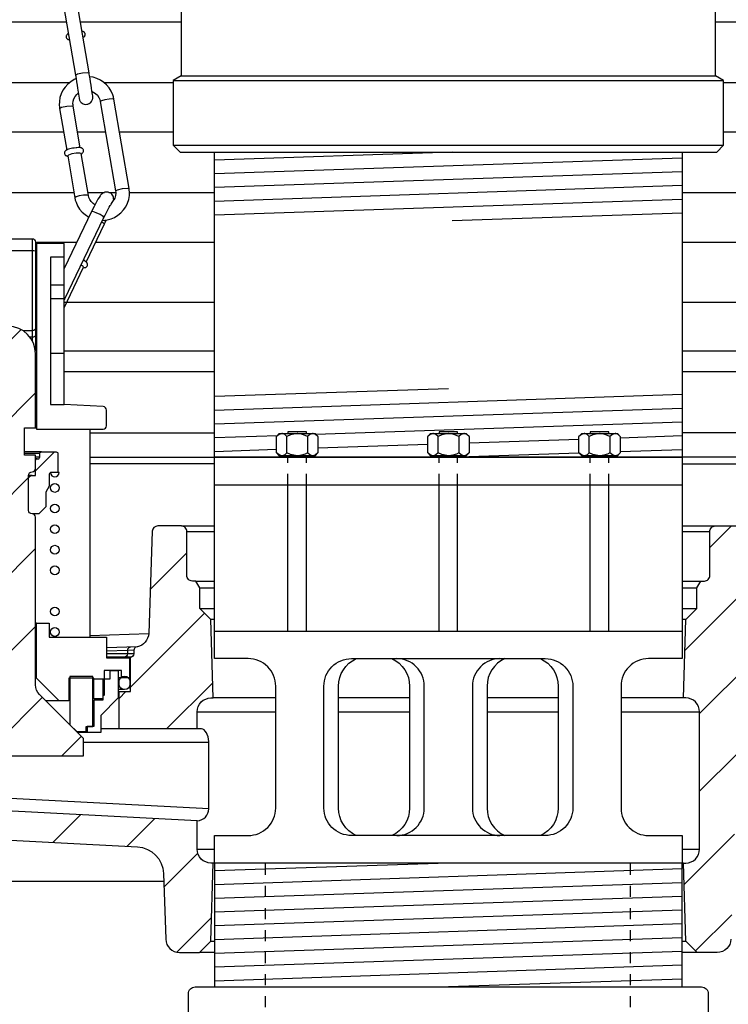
# Model space of a CAD drawing. Extents: x -169 to 6736, y -208 to 3022.
# Tile 574 of 656: x 6177.27 to 6183.7, y 965.59 to 974.54. Entities that reach past the tile are written whole.
import ezdxf

# ---------------------------------------------------------------- set-up
doc = ezdxf.new("R2010")
doc.units = 0
doc.header["$MEASUREMENT"] = 0
doc.header["$PDSIZE"] = 1
doc.linetypes.add('HIDDEN5', pattern=[0.05, 0.025, -0.025])
doc.layers.get('DEFPOINTS').update_dxf_attribs({"linetype": 'CONTINUOUS'})
for name, color, linetype in [('ADAPTOR', 3, 'CONTINUOUS'), ('DIM', 3, 'CONTINUOUS'), ('FILL-TUBE', 1, 'CONTINUOUS'), ('FRP-SUMP', 2, 'CONTINUOUS'), ('GALV-4-PIPE', 4, 'CONTINUOUS'), ('JACK SCREW', 3, 'CONTINUOUS'), ('MULTI-PORT-SPILL-BUCKET', 1, 'CONTINUOUS'), ('MULTI-PORT-SPILL-BUCKET-HATCH', 7, 'CONTINUOUS'), ('MULTI-PORT-SPILL-BUCKET-SHROUD', 1, 'CONTINUOUS'), ('THREADED-ADAPTOR', 4, 'CONTINUOUS')]:
    doc.layers.add(name, color=color, linetype=linetype)
doc.styles.add('SIMPLEX', font='simplex')
doc.dimstyles.new('DIM64', dxfattribs={"dimscale": 64, "dimtxt": 0.09375, "dimasz": 0.09375, "dimexe": 0.0625, "dimexo": 0.0625, "dimgap": 0.046875, "dimtad": 1, "dimdec": 4, "dimzin": 3, "dimdsep": 46, "dimlunit": 4, "dimtxsty": 'SIMPLEX', "dimcen": 0, "dimclrd": 256, "dimclre": 256, "dimclrt": 256, "dimadec": 0, "dimazin": 0, "dimtfac": 1, "dimtdec": 4, "dimtmove": 0, "dimatfit": 3, "dimfxl": 1, "dimfrac": 2, "dimtolj": 1, "dimtzin": 0, "dimarcsym": 0})
pattern_1 = [(45, (-1656.802, -220.5046), (-0.35355339, 0.35355339), [])]

# ---------------------------------------------------------------- blocks, each defined once
blk = doc.blocks.new('*D61')
at = {"layer": 'DEFPOINTS', "color": 0, "transparency": 16777216}
for p in [(6443.9106, 978.296), (5827.1542, 978.0147), (5827.1542, 700.5233)]:
    blk.add_point(p, dxfattribs=at)
at = {"layer": 'DIM', "lineweight": -2, "transparency": 16777216}
for p, q in [((6443.9106, 974.296), (6443.9106, 696.5233)), ((5827.1542, 974.0147), (5827.1542, 696.5233)), ((6437.9106, 700.5233), (5833.1542, 700.5233))]:
    blk.add_line(p, q, dxfattribs=at)
at = {"layer": 'DIM', "transparency": 16777216}
for points in [[(5833.1542, 701.5233), (5833.1542, 699.5233), (5827.1542, 700.5233)], [(6437.9106, 701.5233), (6437.9106, 699.5233), (6443.9106, 700.5233)]]:
    blk.add_solid(points, dxfattribs=at)
at = {"layer": 'DIM', "transparency": 16777216, "insert": (6135.5324, 708.0947), "char_height": 6, "attachment_point": 5, "style": 'SIMPLEX'}
blk.add_mtext('\\A1;51\'-4 3/4" (F.V. TANK SLAB)', dxfattribs=at)

msp = doc.modelspace()

# ---------------------------------------------------------------- hatches: boundary and pattern name
at = {"layer": 'MULTI-PORT-SPILL-BUCKET-HATCH', "linetype": 'Continuous'}
h = msp.add_hatch(dxfattribs=at)
h.set_pattern_fill('LINE', color=256, scale=4, angle=45, style=0)
h.set_pattern_definition(pattern_1)
edge = h.paths.add_edge_path()
edge.add_line((6176.91037, 971.50283), (6176.91037, 970.46059))
edge.add_arc((6176.94162, 970.46059), 0.03125, 180, 270.325228)
edge.add_arc((6176.94197, 970.39809), 0.03125, 0, 90.325228, ccw=False)
edge.add_line((6176.97322, 970.39809), (6176.97322, 970.07991))
edge.add_arc((6176.94197, 970.07991), 0.03125, 269.674772, 360, ccw=False)
edge.add_arc((6176.94162, 970.01741), 0.03125, 89.674772, 180)
edge.add_line((6176.91037, 970.01741), (6176.91037, 968.49499))
edge.add_arc((6176.78537, 968.49499), 0.125, -45.000035, 0, ccw=False)
edge.add_line((6176.87375, 968.40661), (6176.48274, 968.01559))
edge.add_arc((6176.50483, 967.99349), 0.03125, 134.999965, 180)
edge.add_line((6176.47358, 967.99349), (6176.47358, 967.84983))
edge.add_line((6176.47358, 967.84983), (6177.84785, 967.84983))
edge.add_line((6177.84785, 967.84983), (6177.84785, 967.99349))
edge.add_arc((6177.8166, 967.99349), 0.03125, 360, 405.000035)
edge.add_line((6177.8387, 968.01559), (6177.44768, 968.40661))
edge.add_arc((6177.53607, 968.49499), 0.125, 180, 225.000035, ccw=False)
edge.add_line((6177.41107, 968.49499), (6177.41107, 970.01741))
edge.add_arc((6177.37982, 970.01741), 0.03125, 0, 90.325228)
edge.add_arc((6177.37946, 970.07991), 0.03125, 180, 270.325228, ccw=False)
edge.add_line((6177.34821, 970.07991), (6177.34821, 970.39809))
edge.add_arc((6177.37946, 970.39809), 0.03125, 89.674772, 180, ccw=False)
edge.add_arc((6177.37982, 970.46059), 0.03125, 269.674772, 360)
edge.add_line((6177.41107, 970.46059), (6177.41107, 970.58026))
edge.add_line((6177.41107, 970.58026), (6177.31093, 970.58026))
edge.add_line((6177.31093, 970.58026), (6177.31093, 970.82954))
edge.add_line((6177.31093, 970.82954), (6177.41107, 970.82954))
edge.add_line((6177.41107, 970.82954), (6177.41107, 971.50283))
edge.add_arc((6177.16072, 971.50176), 0.25035, 0.244157, 179.755843)
h = msp.add_hatch(dxfattribs=at)
h.set_pattern_fill('LINE', color=256, scale=4, angle=45, style=0)
h.set_pattern_definition(pattern_1)
edge = h.paths.add_edge_path()
edge.add_line((6177.37946, 970.39809), (6177.41107, 970.39809))
edge.add_line((6177.41107, 970.39809), (6177.41107, 970.53267))
edge.add_arc((6177.42669, 970.53267), 0.01562, 90, 180, ccw=False)
edge.add_line((6177.42669, 970.5483), (6177.43379, 970.5483))
edge.add_arc((6177.43379, 970.56392), 0.01562, 270, 360)
edge.add_line((6177.44942, 970.56392), (6177.44942, 970.59553))
edge.add_arc((6177.46504, 970.59553), 0.01562, 90, 180, ccw=False)
edge.add_line((6177.46504, 970.61115), (6177.59785, 970.61115))
edge.add_arc((6177.59785, 970.59553), 0.01562, 0, 90, ccw=False)
edge.add_line((6177.61348, 970.59553), (6177.61348, 970.43928))
edge.add_arc((6177.59785, 970.43928), 0.01562, -90, 0, ccw=False)
edge.add_line((6177.59785, 970.42365), (6177.55134, 970.42365))
edge.add_arc((6177.55134, 970.40803), 0.01562, 90, 180)
edge.add_line((6177.53571, 970.40803), (6177.53571, 970.29901))
edge.add_line((6177.53571, 970.29901), (6177.50482, 970.24468))
edge.add_line((6177.50482, 970.24468), (6177.50482, 970.11151))
edge.add_line((6177.50482, 970.11151), (6177.44196, 970.04866))
edge.add_line((6177.44196, 970.04866), (6177.37946, 970.04866))
edge.add_arc((6177.37946, 970.07991), 0.03125, 180, 270, ccw=False)
edge.add_line((6177.34821, 970.07991), (6177.34821, 970.36684))
edge.add_arc((6177.37946, 970.36684), 0.03125, 90, 180, ccw=False)
h = msp.add_hatch(dxfattribs=at)
h.set_pattern_fill('LINE', color=256, scale=4, angle=45, style=0)
h.set_pattern_definition(pattern_1)
edge = h.paths.add_edge_path()
edge.add_arc((6179.00414, 967.00036), 0.125, 180, 270, ccw=False)
edge.add_line((6178.87914, 967.00036), (6178.87914, 967.25959))
edge.add_line((6178.87914, 967.25959), (6176.15429, 967.40025))
edge.add_arc((6176.16074, 967.52508), 0.125, 180, 267.044976, ccw=False)
edge.add_line((6176.03574, 967.52508), (6176.03574, 967.96879))
edge.add_arc((6176.16074, 967.96879), 0.125, 94.525391, 180, ccw=False)
edge.add_line((6176.15087, 968.0934), (6176.15079, 968.43256))
edge.add_line((6176.15079, 968.43256), (6176.04958, 968.43256))
edge.add_line((6176.04958, 968.43256), (6176.04958, 968.74577))
edge.add_line((6176.04958, 968.74577), (6175.91109, 968.74577))
edge.add_line((6175.91109, 968.74577), (6175.91109, 968.7511))
edge.add_line((6175.91109, 968.7511), (6175.91109, 968.75216))
edge.add_line((6175.91109, 968.75216), (6175.87807, 968.75536))
edge.add_line((6175.87807, 968.75536), (6175.84824, 968.76708))
edge.add_line((6175.84824, 968.76708), (6175.8216, 968.78519))
edge.add_line((6175.8216, 968.78519), (6175.80136, 968.81075))
edge.add_line((6175.80136, 968.81075), (6175.78751, 968.84058))
edge.add_line((6175.78751, 968.84058), (6175.78219, 968.87254))
edge.add_line((6175.78219, 968.87254), (6175.72575, 970.50181))
edge.add_arc((6175.66308, 970.49943), 0.06272, 2.173434, 90.189466)
edge.add_line((6175.66287, 970.56215), (6175.29533, 970.56215))
edge.add_line((6175.29533, 970.56215), (6175.22289, 970.4375))
edge.add_line((6175.22289, 970.4375), (6175.22289, 970.31286))
edge.add_line((6175.22289, 970.31286), (6175.40258, 970.31286))
edge.add_arc((6175.40222, 970.28126), 0.03161, -0.643124, 89.356876, ccw=False)
edge.add_line((6175.43383, 970.2809), (6175.43383, 968.94498))
edge.add_line((6175.43383, 968.94498), (6175.50414, 968.87467))
edge.add_line((6175.50414, 968.87467), (6175.50414, 968.73618))
edge.add_arc((6175.75342, 968.73618), 0.24929, 180, 255.438151)
edge.add_arc((6175.66072, 968.3739), 0.12467, -0.457939, 76.061689, ccw=False)
edge.add_line((6175.78538, 968.37291), (6175.78538, 967.39321))
edge.add_arc((6176.03538, 967.39321), 0.25, 180, 266.995515)
edge.add_line((6176.02228, 967.14356), (6178.33606, 967.02212))
edge.add_arc((6178.32296, 966.77246), 0.25, 1.999992, 86.995515, ccw=False)
edge.add_line((6178.57281, 966.78118), (6178.59368, 966.18349))
edge.add_arc((6178.7186, 966.18785), 0.125, 182, 270)
edge.add_line((6178.7186, 966.06285), (6178.89944, 966.06285))
edge.add_line((6178.89944, 966.06285), (6179.0023, 966.16572))
edge.add_line((6179.0023, 966.16572), (6179.02439, 966.87536))
h = msp.add_hatch(dxfattribs=at)
h.set_pattern_fill('LINE', color=256, scale=4, angle=45, style=0)
h.set_pattern_definition([(45, (-1792.6045, -192.00985), (-0.35355339, 0.35355339), [])])
edge = h.paths.add_edge_path()
edge.add_line((6186.88689, 968.94556), (6186.81664, 968.87536))
edge.add_line((6186.81664, 968.87536), (6186.78555, 968.796))
edge.add_line((6186.78555, 968.796), (6186.72971, 968.7317))
edge.add_line((6186.72971, 968.7317), (6186.65558, 968.6899))
edge.add_line((6186.65558, 968.6899), (6186.57166, 968.67538))
edge.add_line((6186.57166, 968.67538), (6184.05554, 968.67538))
edge.add_line((6184.05554, 968.67538), (6183.99199, 968.66703))
edge.add_line((6183.99199, 968.66703), (6183.93288, 968.64304))
edge.add_line((6183.93288, 968.64304), (6183.88179, 968.60509))
edge.add_line((6183.88179, 968.60509), (6183.84217, 968.55534))
edge.add_line((6183.84217, 968.55534), (6183.81623, 968.49715))
edge.add_line((6183.81623, 968.49715), (6183.80569, 968.43396))
edge.add_line((6183.80569, 968.43396), (6183.72711, 966.18349))
edge.add_arc((6183.60218, 966.18785), 0.125, 270, 358, ccw=False)
edge.add_line((6183.60218, 966.06285), (6183.42134, 966.06285))
edge.add_line((6183.42134, 966.06285), (6183.31849, 966.16572))
edge.add_line((6183.31849, 966.16572), (6183.29639, 966.87536))
edge.add_line((6183.29639, 966.87536), (6183.31664, 966.87536))
edge.add_arc((6183.31664, 967.00036), 0.125, 270, 360)
edge.add_line((6183.44164, 967.00036), (6183.44164, 968.25036))
edge.add_arc((6183.31664, 968.25036), 0.125, 0, 90)
edge.add_line((6183.31664, 968.37536), (6183.29639, 968.37536))
edge.add_line((6183.29639, 968.37536), (6183.31859, 969.08826))
edge.add_line((6183.31859, 969.08826), (6183.41819, 969.18786))
edge.add_line((6183.41819, 969.18786), (6183.41819, 969.37536))
edge.add_line((6183.41819, 969.37536), (6183.45428, 969.43786))
edge.add_line((6183.45428, 969.43786), (6183.48539, 969.43786))
edge.add_arc((6183.4854, 969.48786), 0.05, 269.996427, 360.000659)
edge.add_line((6183.53539, 969.48786), (6183.53539, 969.88786))
edge.add_arc((6183.58539, 969.88786), 0.05, 89.996427, 180.000659, ccw=False)
edge.add_line((6183.58539, 969.93786), (6183.79961, 969.93786))
edge.add_arc((6183.79961, 969.88786), 0.05, 1.99832, 90.004096, ccw=False)
edge.add_line((6183.84958, 969.88961), (6183.88087, 968.99342))
edge.add_line((6183.88087, 968.99342), (6183.88133, 968.98783))
edge.add_line((6183.88133, 968.98783), (6183.88231, 968.9823))
edge.add_line((6183.88231, 968.9823), (6183.88536, 968.97266))
edge.add_line((6183.88536, 968.97266), (6183.88998, 968.96366))
edge.add_line((6183.88998, 968.96366), (6183.89604, 968.95558))
edge.add_line((6183.89604, 968.95558), (6183.90337, 968.94862))
edge.add_line((6183.90337, 968.94862), (6183.91177, 968.943))
edge.add_line((6183.91177, 968.943), (6183.92099, 968.93886))
edge.add_line((6183.92099, 968.93886), (6183.93077, 968.93633))
edge.add_line((6183.93077, 968.93633), (6183.94084, 968.93548))
edge.add_line((6183.94084, 968.93548), (6186.42035, 968.93548))
edge.add_line((6186.42035, 968.93548), (6186.43195, 968.93602))
edge.add_line((6186.43195, 968.93602), (6186.44345, 968.93763))
edge.add_line((6186.44345, 968.93763), (6186.46374, 968.94327))
edge.add_line((6186.46374, 968.94327), (6186.48281, 968.95221))
edge.add_line((6186.48281, 968.95221), (6186.50011, 968.96426))
edge.add_line((6186.50011, 968.96426), (6186.51515, 968.97903))
edge.add_line((6186.51515, 968.97903), (6186.52748, 968.99613))
edge.add_line((6186.52748, 968.99613), (6186.53679, 969.01504))
edge.add_line((6186.53679, 969.01504), (6186.54276, 969.03526))
edge.add_line((6186.54276, 969.03526), (6186.54528, 969.05619))
edge.add_line((6186.54528, 969.05619), (6186.59579, 970.50254))
edge.add_arc((6186.65825, 970.50036), 0.0625, 90, 178, ccw=False)
edge.add_line((6186.65825, 970.56286), (6187.02572, 970.56286))
edge.add_line((6187.02572, 970.56286), (6187.09789, 970.43786))
edge.add_line((6187.09789, 970.43786), (6187.09789, 970.31286))
edge.add_line((6187.09789, 970.31286), (6186.91814, 970.31286))
edge.add_arc((6186.91814, 970.28161), 0.03125, 90, 180)
edge.add_line((6186.88689, 970.28161), (6186.88689, 968.94556))
h = msp.add_hatch(dxfattribs=at)
h.set_pattern_fill('LINE', color=256, scale=4, angle=45, style=0)
h.set_pattern_definition(pattern_1)
h.paths.add_polyline_path([(6179.0022, 969.08826), (6178.90259, 969.18786), (6178.90259, 969.37536), (6178.86651, 969.43786), (6178.83539, 969.43786, -0.4142352), (6178.78539, 969.48786), (6178.78539, 969.88786, 0.4142352), (6178.73539, 969.93786), (6178.52118, 969.93786, 0.4040555), (6178.47121, 969.88961), (6178.43915, 968.9717, -0.3783096), (6178.32231, 968.83703, 0.3026228), (6178.3031, 968.80819), (6178.3031, 968.77595, -0.4142136), (6178.27185, 968.7447), (6178.27185, 968.43256), (6178.17064, 968.43256), (6178.17056, 968.0934), (6178.87914, 968.09379), (6178.87914, 968.25036, -0.4142136), (6179.00414, 968.37536), (6179.02439, 968.37536)])

# ---------------------------------------------------------------- linework, layer by layer
at = {"layer": 'ADAPTOR', "color": 7}
for p, q in [((6178.66039, 973.98435), (6183.66039, 973.98435)), ((6178.73411, 974.02709), (6183.58668, 974.02709)), ((6178.66039, 973.39781), (6183.66039, 973.39781))]:
    msp.add_line(p, q, dxfattribs=at)
at = {"layer": 'ADAPTOR', "linetype": 'Continuous'}
for points in [[(6178.73411, 974.9523), (6178.73411, 974.02709), (6178.66039, 973.98435), (6178.66039, 973.39781), (6178.72289, 973.33531)], [(6178.72289, 973.33531), (6183.59789, 973.33531), (6183.66039, 973.39781), (6183.66039, 973.98435), (6183.58667, 974.02709), (6183.58667, 974.9523)]]:
    msp.add_lwpolyline(points, dxfattribs=at)
at = {"layer": 'FILL-TUBE', "color": 1, "linetype": 'HIDDEN5'}
for p, q in [((6179.49699, 966.86683), (6179.49699, 911.11269)), ((6182.81146, 966.86683), (6182.81146, 805.27328))]:
    msp.add_line(p, q, dxfattribs=at)
at = {"layer": 'FRP-SUMP', "color": 7, "linetype": 'Continuous'}
msp.add_line((6173.54061, 966.71159), (6178.57524, 966.71159), dxfattribs=at)
at = {"layer": 'GALV-4-PIPE', "color": 7}
for p, q in [((6181.19507, 973.33531), (6179.03539, 973.26257)), ((6183.28539, 973.28065), (6179.03539, 973.1375)), ((6183.28539, 973.15558), (6179.03539, 973.01243)), ((6183.28539, 973.03051), (6179.03539, 972.88735)), ((6183.28539, 972.90544), (6179.03539, 972.76228)), ((6183.28539, 972.78037), (6181.19507, 972.70996)), ((6179.03539, 971.11602), (6181.16039, 971.1876)), ((6179.03539, 970.99095), (6183.28539, 971.1341)), ((6179.03539, 970.86588), (6183.28539, 971.00903)), ((6179.95467, 970.77177), (6183.28539, 970.88396)), ((6179.03539, 970.74081), (6179.60783, 970.76009)), ((6179.97459, 970.64737), (6180.97289, 970.681)), ((6181.34789, 970.69363), (6182.3462, 970.72725)), ((6182.7212, 970.73988), (6183.28539, 970.75889)), ((6179.03539, 970.61573), (6179.59959, 970.63474)), ((6181.25414, 970.5654), (6182.3462, 970.60218)), ((6182.7212, 970.61481), (6183.28539, 970.63382))]:
    msp.add_line(p, q, dxfattribs=at)
at = {"layer": 'GALV-4-PIPE', "linetype": 'Continuous'}
msp.add_lwpolyline([(6179.03539, 970.56224), (6179.03539, 973.33531), (6183.28539, 973.33531), (6183.28539, 970.56224)], close=True, dxfattribs=at)
at = {"layer": 'JACK SCREW', "color": 2, "linetype": 'Continuous'}
for p, q in [((6179.69334, 970.60117), (6179.69334, 970.75185)), ((6179.88084, 970.75185), (6179.88084, 970.60117)), ((6181.06664, 970.60117), (6181.06664, 970.75185)), ((6181.25414, 970.75185), (6181.25414, 970.60117)), ((6182.43995, 970.60117), (6182.43995, 970.75185)), ((6182.62745, 970.75185), (6182.62745, 970.60117)), ((6179.70321, 970.56224), (6179.70321, 970.57605)), ((6179.87097, 970.56224), (6179.87097, 970.57605)), ((6181.07651, 970.56224), (6181.07651, 970.57605)), ((6181.24427, 970.56224), (6181.24427, 970.57605)), ((6182.44982, 970.56224), (6182.44982, 970.57605)), ((6182.61758, 970.56224), (6182.61758, 970.57605)), ((6179.70321, 968.98247), (6179.70321, 970.3121)), ((6179.87097, 968.98247), (6179.87097, 970.3121)), ((6181.07651, 968.98247), (6181.07651, 970.3121)), ((6181.24427, 968.98247), (6181.24427, 970.3121)), ((6182.44982, 968.98247), (6182.44982, 970.3121)), ((6182.61758, 968.98247), (6182.61758, 970.3121))]:
    msp.add_line(p, q, dxfattribs=at)
at = {"layer": 'JACK SCREW', "color": 1, "linetype": 'HIDDEN5', "ltscale": 0.25}
for p, q in [((6179.70321, 970.3121), (6179.70321, 970.56224)), ((6179.87097, 970.3121), (6179.87097, 970.56224)), ((6181.07651, 970.3121), (6181.07651, 970.56224)), ((6181.24427, 970.3121), (6181.24427, 970.56224)), ((6182.44982, 970.3121), (6182.44982, 970.56224)), ((6182.61758, 970.3121), (6182.61758, 970.56224))]:
    msp.add_line(p, q, dxfattribs=at)
at = {"layer": 'JACK SCREW', "linetype": 'Continuous'}
for p, q in [((6179.03539, 970.3121), (6183.28539, 970.3121)), ((6179.03539, 968.98247), (6183.28539, 968.98247))]:
    msp.add_line(p, q, dxfattribs=at)
at = {"layer": 'JACK SCREW', "color": 2, "linetype": 'Continuous'}
for points in [[(6179.62471, 970.57605), (6179.59959, 970.60117), (6179.59959, 970.75185), (6179.62471, 970.77697), (6179.94947, 970.77697), (6179.97459, 970.75185), (6179.97459, 970.60117), (6179.94947, 970.57605)], [(6180.99801, 970.57605), (6180.97289, 970.60117), (6180.97289, 970.75185), (6180.99801, 970.77697), (6181.32277, 970.77697), (6181.34789, 970.75185), (6181.34789, 970.60117), (6181.32277, 970.57605)], [(6182.37132, 970.57605), (6182.3462, 970.60117), (6182.3462, 970.75185), (6182.37132, 970.77697), (6182.69607, 970.77697), (6182.7212, 970.75185), (6182.7212, 970.60117), (6182.69607, 970.57605)]]:
    msp.add_lwpolyline(points, close=True, dxfattribs=at)
for points in [[(6179.97459, 970.75185), (6179.95505, 970.76801), (6179.9336, 970.77697), (6179.92772, 970.77697), (6179.92772, 970.77697), (6179.90335, 970.76982), (6179.88084, 970.75185), (6179.85979, 970.76144), (6179.82703, 970.77213), (6179.79185, 970.7769), (6179.78709, 970.77697), (6179.72668, 970.7661), (6179.69334, 970.75185), (6179.6738, 970.76801), (6179.65235, 970.77697), (6179.64647, 970.77697), (6179.6221, 970.76982), (6179.59959, 970.75185)], [(6179.87097, 970.77697), (6179.87097, 970.79304), (6179.70321, 970.79304), (6179.70321, 970.77697)], [(6181.34789, 970.75185), (6181.32835, 970.76801), (6181.3069, 970.77697), (6181.30102, 970.77697), (6181.30102, 970.77697), (6181.27665, 970.76982), (6181.25414, 970.75185), (6181.2331, 970.76144), (6181.20034, 970.77213), (6181.16516, 970.7769), (6181.16039, 970.77697), (6181.09998, 970.7661), (6181.06664, 970.75185), (6181.0471, 970.76801), (6181.02565, 970.77697), (6181.01977, 970.77697), (6180.9954, 970.76982), (6180.97289, 970.75185)], [(6181.24427, 970.77697), (6181.24427, 970.79304), (6181.07651, 970.79304), (6181.07651, 970.77697)], [(6182.7212, 970.75185), (6182.70165, 970.76801), (6182.68021, 970.77697), (6182.67432, 970.77697), (6182.67432, 970.77697), (6182.64995, 970.76982), (6182.62745, 970.75185), (6182.6064, 970.76144), (6182.57364, 970.77213), (6182.53846, 970.7769), (6182.5337, 970.77697), (6182.47329, 970.7661), (6182.43995, 970.75185), (6182.42041, 970.76801), (6182.39896, 970.77697), (6182.39307, 970.77697), (6182.3687, 970.76982), (6182.3462, 970.75185)], [(6182.61758, 970.77697), (6182.61758, 970.79304), (6182.44982, 970.79304), (6182.44982, 970.77697)], [(6179.97459, 970.60117), (6179.95505, 970.58501), (6179.9336, 970.57605), (6179.92772, 970.57605), (6179.92772, 970.57605), (6179.90335, 970.5832), (6179.88084, 970.60117), (6179.85979, 970.59158), (6179.82703, 970.58089), (6179.79185, 970.57612), (6179.78709, 970.57605), (6179.72668, 970.58692), (6179.69334, 970.60117), (6179.6738, 970.58501), (6179.65235, 970.57605), (6179.64647, 970.57605), (6179.6221, 970.5832), (6179.59959, 970.60117)], [(6181.34789, 970.60117), (6181.32835, 970.58501), (6181.3069, 970.57605), (6181.30102, 970.57605), (6181.30102, 970.57605), (6181.27665, 970.5832), (6181.25414, 970.60117), (6181.2331, 970.59158), (6181.20034, 970.58089), (6181.16516, 970.57612), (6181.16039, 970.57605), (6181.09998, 970.58692), (6181.06664, 970.60117), (6181.0471, 970.58501), (6181.02565, 970.57605), (6181.01977, 970.57605), (6180.9954, 970.5832), (6180.97289, 970.60117)], [(6182.7212, 970.60117), (6182.70165, 970.58501), (6182.68021, 970.57605), (6182.67432, 970.57605), (6182.67432, 970.57605), (6182.64995, 970.5832), (6182.62745, 970.60117), (6182.6064, 970.59158), (6182.57364, 970.58089), (6182.53846, 970.57612), (6182.5337, 970.57605), (6182.47329, 970.58692), (6182.43995, 970.60117), (6182.42041, 970.58501), (6182.39896, 970.57605), (6182.39307, 970.57605), (6182.3687, 970.5832), (6182.3462, 970.60117)]]:
    msp.add_lwpolyline(points, dxfattribs=at)
at = {"layer": 'JACK SCREW', "linetype": 'Continuous'}
for points in [[(6183.28539, 970.56224), (6183.28539, 968.73247), (6182.97842, 968.73247, 0.4142136), (6182.72842, 968.48247), (6182.72842, 967.37536, 0.4142136), (6182.97842, 967.12536), (6183.28539, 967.12536), (6183.28539, 966.87536), (6179.03539, 966.87536), (6179.03539, 967.12536), (6179.34237, 967.12536, 0.4142136), (6179.59237, 967.37536), (6179.59237, 968.48247, 0.4142136), (6179.34237, 968.73247), (6179.03539, 968.73247), (6179.03539, 970.56224), (6183.28539, 970.56224)], [(6180.32444, 967.12536, -0.2981654), (6180.16304, 967.37536), (6180.16304, 968.48247, -0.2981654), (6180.32444, 968.73247)], [(6181.99635, 968.73247, -0.2981654), (6182.15775, 968.48247), (6182.15775, 967.37536, -0.2981654), (6181.99635, 967.12536)]]:
    msp.add_lwpolyline(points, format="xyb", dxfattribs=at)
msp.add_lwpolyline([(6182.04092, 968.73247, -0.4142136), (6182.29092, 968.48247), (6182.29092, 967.37536, -0.4142136), (6182.04092, 967.12536), (6180.27987, 967.12536, -0.4142136), (6180.02987, 967.37536), (6180.02987, 968.48247, -0.4142136), (6180.27987, 968.73247)], format="xyb", close=True, dxfattribs=at)
at = {"layer": 'JACK SCREW', "color": 1, "linetype": 'Continuous'}
for points in [[(6180.64707, 968.73247, -0.2981654), (6180.80848, 968.48247), (6180.80848, 967.37536, -0.2981654), (6180.64707, 967.12536)], [(6180.69164, 967.12536, 0.4142136), (6180.94164, 967.37536), (6180.94164, 968.48247, 0.4142136), (6180.69164, 968.73247)], [(6181.62914, 968.73247, 0.4142136), (6181.37914, 968.48247), (6181.37914, 967.37536, 0.4142136), (6181.62914, 967.12536)], [(6181.67371, 968.73247, 0.2981654), (6181.51231, 968.48247), (6181.51231, 967.37536, 0.2981654), (6181.67371, 967.12536)]]:
    msp.add_lwpolyline(points, format="xyb", dxfattribs=at)
at = {"layer": 'MULTI-PORT-SPILL-BUCKET', "color": 1, "linetype": 'Continuous'}
for p, q in [((6177.82649, 973.31919), (6177.8266, 973.31925)), ((6177.5453, 972.1303), (6177.67101, 972.1303)), ((6177.5453, 972.00353), (6177.67101, 972.00353)), ((6177.67101, 971.50389), (6177.5453, 971.50389)), ((6177.90325, 970.81782), (6177.90325, 968.92687))]:
    msp.add_line(p, q, dxfattribs=at)
at = {"layer": 'MULTI-PORT-SPILL-BUCKET', "linetype": 'Continuous'}
for p, q in [((6177.37982, 972.54791), (6177.37982, 971.62289)), ((6177.62585, 970.42365), (6177.59785, 970.42365)), ((6178.17064, 968.43256), (6178.16212, 968.43256))]:
    msp.add_line(p, q, dxfattribs=at)
at = {"layer": 'MULTI-PORT-SPILL-BUCKET', "color": 7, "linetype": 'Continuous'}
for p, q in [((6177.42066, 972.38598), (6177.41107, 972.38598)), ((6177.42066, 972.35402), (6177.41107, 972.35402)), ((6177.41107, 972.02164), (6177.42066, 972.02164)), ((6177.41107, 971.98968), (6177.42066, 971.98968)), ((6177.42066, 971.87889), (6177.41107, 971.87889)), ((6177.41107, 971.62853), (6177.42066, 971.62853)), ((6177.41107, 971.50389), (6177.42066, 971.50389)), ((6177.42066, 971.47193), (6177.41107, 971.47193)), ((6177.41107, 971.07244), (6177.41852, 971.07244)), ((6177.41852, 971.07244), (6177.42066, 971.07244)), ((6177.41107, 970.82954), (6177.42066, 970.82954)), ((6177.46504, 970.61115), (6177.31093, 970.61115)), ((6177.44942, 970.59553), (6177.31093, 970.59553)), ((6177.44942, 970.56392), (6177.41107, 970.56392)), ((6177.42669, 970.5483), (6177.41107, 970.5483)), ((6177.90325, 970.56286), (6179.03539, 970.56224)), ((6179.03539, 970.50254), (6177.90325, 970.50254)), ((6187.23543, 970.56286), (6183.28539, 970.56286)), ((6183.28539, 970.50254), (6186.59579, 970.50254)), ((6177.37946, 970.39809), (6177.34821, 970.39809)), ((6178.73539, 969.93786), (6179.03539, 969.93786)), ((6178.78539, 969.88786), (6179.03539, 969.88786)), ((6183.28539, 969.93786), (6183.58539, 969.93786)), ((6183.28539, 969.88786), (6183.53539, 969.88786)), ((6178.86651, 969.43786), (6179.03539, 969.43786)), ((6183.28539, 969.43786), (6183.45428, 969.43786)), ((6178.90259, 969.37536), (6179.03539, 969.37536)), ((6183.28539, 969.37536), (6183.41819, 969.37536)), ((6178.90259, 969.18786), (6179.03539, 969.18786)), ((6183.28539, 969.18786), (6183.41819, 969.18786)), ((6179.03539, 969.08826), (6179.0022, 969.08826)), ((6183.31859, 969.08826), (6183.28539, 969.08826)), ((6177.42066, 969.05471), (6177.41107, 969.05471)), ((6177.90325, 968.94271), (6178.43871, 968.95957)), ((6178.33332, 968.83943), (6178.05559, 968.83032)), ((6177.42066, 968.60941), (6177.41107, 968.60941)), ((6178.19195, 968.55721), (6178.16212, 968.55721)), ((6178.17064, 968.52418), (6178.16212, 968.52418)), ((6178.17064, 968.49968), (6178.16212, 968.49968)), ((6178.21965, 968.45067), (6178.16212, 968.45067)), ((6177.62626, 968.34947), (6177.50482, 968.34947)), ((6179.59237, 968.37536), (6179.02439, 968.37536)), ((6180.80848, 968.37536), (6180.16304, 968.37536)), ((6182.15775, 968.37536), (6181.51231, 968.37536)), ((6183.29639, 968.37536), (6182.72842, 968.37536)), ((6178.87914, 968.25036), (6179.59237, 968.25036)), ((6180.16304, 968.25036), (6180.80848, 968.25036)), ((6181.51231, 968.25036), (6182.15775, 968.25036)), ((6182.72842, 968.25036), (6183.44164, 968.25036)), ((6178.17056, 968.0934), (6178.00445, 968.0934)), ((6178.98477, 967.96915), (6177.84785, 967.96915)), ((6178.98477, 967.36909), (6176.03579, 967.52132)), ((6178.87914, 967.00036), (6179.03539, 967.00036)), ((6183.28539, 967.00036), (6183.44164, 967.00036)), ((6179.02439, 966.87536), (6179.00414, 966.87536)), ((6183.29639, 966.87536), (6179.02439, 966.87536)), ((6179.0023, 966.16572), (6179.03539, 966.16572)), ((6183.28539, 966.16572), (6183.31849, 966.16572)), ((6179.03539, 966.06285), (6178.89944, 966.06285)), ((6183.42134, 966.06285), (6183.28539, 966.06285))]:
    msp.add_line(p, q, dxfattribs=at)
at = {"layer": 'MULTI-PORT-SPILL-BUCKET', "color": 1, "linetype": 'Continuous'}
for points in [[(6177.6344, 974.84623), (6177.77335, 974.0348), (6177.77602, 974.01919), (6177.77866, 974.00361), (6177.78369, 973.97361), (6177.78852, 973.94436), (6177.79301, 973.91678), (6177.80591, 973.82356), (6177.80685, 973.81888), (6177.80917, 973.8115), (6177.81003, 973.80918), (6177.8111, 973.80657), (6177.81318, 973.80228), (6177.81578, 973.79779), (6177.82018, 973.79173), (6177.82533, 973.78618), (6177.83381, 973.7794), (6177.84337, 973.77415), (6177.8537, 973.77065), (6177.86449, 973.76899), (6177.87585, 973.76929), (6177.88697, 973.77164), (6177.89695, 973.77569), (6177.90608, 973.78139), (6177.91262, 973.78704), (6177.9183, 973.79352), (6177.92236, 973.79955), (6177.92569, 973.80599), (6177.92788, 973.81164), (6177.9295, 973.8174), (6177.93037, 973.82191), (6177.9309, 973.82619), (6177.93108, 973.82889), (6177.93114, 973.83126), (6177.93114, 973.83312), (6177.9311, 973.83469), (6177.931, 973.83669), (6177.93088, 973.83838), (6177.93054, 973.84212), (6177.93013, 973.84577), (6177.92862, 973.8573), (6177.92643, 973.87251), (6177.92334, 973.89288), (6177.91955, 973.91708), (6177.91533, 973.9434), (6177.91066, 973.97199), (6177.90568, 974.00196), (6177.90055, 974.03247), (6177.89856, 974.04419), (6177.89656, 974.0559), (6177.75761, 974.86733)], [(6177.84183, 974.37632), (6177.85091, 974.38198), (6177.8544, 974.38521), (6177.85761, 974.38928), (6177.85983, 974.39341), (6177.86137, 974.39799), (6177.86199, 974.40204), (6177.86201, 974.40629), (6177.86106, 974.41143), (6177.85925, 974.41611), (6177.85691, 974.41992), (6177.85403, 974.42326), (6177.85109, 974.42576), (6177.84802, 974.42776), (6177.84476, 974.42937), (6177.84158, 974.43055), (6177.83733, 974.43166), (6177.83315, 974.43236), (6177.83229, 974.43247)], [(6177.70888, 974.41131), (6177.70248, 974.40758), (6177.69823, 974.40423), (6177.69426, 974.3998), (6177.69167, 974.39552), (6177.68979, 974.39061), (6177.68892, 974.38561), (6177.68903, 974.38048), (6177.69025, 974.37509), (6177.69252, 974.3701), (6177.69502, 974.36654), (6177.69796, 974.36351), (6177.70096, 974.36119), (6177.70405, 974.35937), (6177.70739, 974.35788), (6177.71063, 974.35681), (6177.71853, 974.35528)], [(6177.77378, 973.99953), (6177.76097, 973.99341), (6177.73052, 973.97492), (6177.70302, 973.95232), (6177.67904, 973.92607), (6177.65907, 973.89671), (6177.64354, 973.86487), (6177.63272, 973.83113), (6177.62689, 973.79621), (6177.62609, 973.76093), (6177.62725, 973.74641), (6177.62928, 973.73191), (6177.69371, 973.35408)], [(6178.01931, 972.71434), (6178.06173, 972.71899), (6178.09617, 972.72823), (6178.12895, 972.74222), (6178.15941, 972.76072), (6178.18691, 972.78331), (6178.21088, 972.80956), (6178.23085, 972.83892), (6178.24639, 972.87076), (6178.2572, 972.9045), (6178.26304, 972.93942), (6178.26383, 972.9747), (6178.26267, 972.98922), (6178.26065, 973.00372), (6178.12227, 973.81516), (6178.1178, 973.8359), (6178.11162, 973.85603), (6178.0975, 973.88823), (6178.07888, 973.91824), (6178.05614, 973.94532), (6178.02976, 973.9689), (6178.00025, 973.98853), (6177.96822, 974.00382), (6177.9343, 974.01444), (6177.90272, 974.01961)], [(6177.81694, 973.37509), (6177.7525, 973.75292), (6177.7512, 973.76325), (6177.75079, 973.77357), (6177.75307, 973.7964), (6177.75965, 973.81858), (6177.77057, 973.83947), (6177.78534, 973.85797), (6177.79926, 973.87032)], [(6177.92436, 973.88615), (6177.95649, 973.86746), (6177.97293, 973.85096), (6177.98588, 973.83192), (6177.99395, 973.81378), (6177.99904, 973.79415), (6178.13742, 972.98271), (6178.13873, 972.97238), (6178.13914, 972.96206), (6178.13686, 972.93923), (6178.13027, 972.91706), (6178.12112, 972.90232)], [(6177.8266, 973.31925), (6177.83288, 973.32274), (6177.83881, 973.32776), (6177.84156, 973.33109), (6177.84395, 973.33502), (6177.84573, 973.33956), (6177.84667, 973.34447), (6177.84667, 973.3496), (6177.84568, 973.35466), (6177.84381, 973.35926), (6177.84118, 973.36339), (6177.83844, 973.36641), (6177.83542, 973.36893), (6177.8323, 973.37089), (6177.82918, 973.37238), (6177.82555, 973.37367), (6177.82204, 973.37455), (6177.81559, 973.37553), (6177.80886, 973.37596), (6177.79786, 973.37598), (6177.78518, 973.37509), (6177.78224, 973.37474), (6177.77921, 973.37435), (6177.76104, 973.37211), (6177.7608, 973.37209), (6177.76055, 973.37205), (6177.74738, 973.36992), (6177.73425, 973.36711), (6177.722, 973.3641), (6177.71103, 973.361), (6177.70066, 973.35741), (6177.69162, 973.35325), (6177.68689, 973.3504), (6177.68232, 973.34662), (6177.6794, 973.34336), (6177.67682, 973.33943), (6177.67491, 973.335), (6177.67378, 973.33017), (6177.67358, 973.32504), (6177.67436, 973.31995), (6177.6761, 973.31517), (6177.67866, 973.31085), (6177.68135, 973.3077), (6177.68435, 973.30508), (6177.68745, 973.30303), (6177.69056, 973.30146), (6177.6941, 973.30013), (6177.69753, 973.2992), (6177.7031, 973.29823)], [(6177.95011, 972.85653), (6177.93344, 972.86817), (6177.91699, 972.88467), (6177.90405, 972.90371), (6177.89598, 972.92185), (6177.89088, 972.94148), (6177.82583, 973.32296), (6177.81405, 973.32655), (6177.78121, 973.32476), (6177.74124, 973.31777), (6177.71101, 973.30855), (6177.7026, 973.30195), (6177.76766, 972.92047), (6177.77213, 972.89973), (6177.77831, 972.87961), (6177.79243, 972.8474), (6177.81104, 972.81739), (6177.83379, 972.79031), (6177.86017, 972.76673), (6177.89484, 972.74426)], [(6177.67101, 971.98893), (6177.67484, 971.99699), (6178.03227, 972.74133), (6178.03895, 972.75512), (6178.04554, 972.76848), (6178.05792, 972.79294), (6178.06966, 972.81522), (6178.08014, 972.8342), (6178.08907, 972.84943), (6178.09385, 972.85703), (6178.0973, 972.86211), (6178.12112, 972.90232), (6178.12026, 972.91766), (6178.11824, 972.9262), (6178.11491, 972.9349), (6178.10949, 972.94433), (6178.10242, 972.95284), (6178.09339, 972.96041), (6178.08309, 972.96622), (6178.07155, 972.97009), (6178.05955, 972.97171), (6178.04997, 972.97136), (6178.0407, 972.96963), (6178.03302, 972.96708), (6178.02601, 972.96379), (6178.02021, 972.96026), (6178.01521, 972.95655), (6178.01072, 972.95263), (6178.00695, 972.94885), (6178.00191, 972.94311), (6177.99751, 972.93741), (6177.98801, 972.92359), (6177.97805, 972.90735), (6177.96711, 972.8882), (6177.9552, 972.86624), (6177.9419, 972.84062), (6177.92816, 972.81311), (6177.92388, 972.80434), (6177.91959, 972.79543), (6177.67101, 972.27777)], [(6177.87025, 972.33597), (6178.03694, 972.6831), (6178.04398, 972.69787), (6178.05088, 972.71263), (6178.0534, 972.71808)], [(6177.67101, 972.38065), (6177.5453, 972.38065), (6177.5453, 971.04154), (6177.67101, 971.04154)], [(6177.67101, 971.92105), (6177.84736, 972.2883), (6177.84295, 972.29524), (6177.82414, 972.3079)], [(6177.84645, 972.28575), (6177.85308, 972.28501), (6177.85734, 972.285), (6177.86196, 972.28561), (6177.86645, 972.28695), (6177.87094, 972.28915), (6177.87479, 972.29202), (6177.8781, 972.29561), (6177.88074, 972.29988), (6177.88253, 972.30453), (6177.88336, 972.30902), (6177.88339, 972.31368), (6177.88241, 972.31872), (6177.88087, 972.32314), (6177.87937, 972.32599), (6177.87767, 972.3285), (6177.8754, 972.33131), (6177.87305, 972.33374), (6177.86781, 972.33833), (6177.86179, 972.34274), (6177.84604, 972.35265)]]:
    msp.add_lwpolyline(points, dxfattribs=at)
at = {"layer": 'MULTI-PORT-SPILL-BUCKET', "color": 7, "linetype": 'Continuous'}
for points in [[(6177.77337, 974.03472), (6177.79162, 974.0451), (6177.83779, 974.05565), (6177.87897, 974.05959), (6177.89656, 974.05589)], [(6178.12227, 973.81516), (6178.10954, 973.8188), (6178.07814, 973.81703), (6178.04006, 973.81054), (6178.00985, 973.8018), (6177.99904, 973.79415)], [(6177.62928, 973.73191), (6177.64774, 973.74229), (6177.69374, 973.75276), (6177.7349, 973.75665), (6177.7525, 973.75292)], [(6178.13741, 972.9828), (6178.15608, 972.99316), (6178.20188, 973.00356), (6178.24305, 973.00745), (6178.26065, 973.00372)], [(6177.89086, 972.94157), (6177.87787, 972.94513), (6177.84641, 972.94331), (6177.80844, 972.93681), (6177.77839, 972.92809), (6177.76766, 972.92046)], [(6178.03227, 972.74133), (6178.02365, 972.75097), (6177.9968, 972.76725), (6177.96199, 972.78397), (6177.93249, 972.79474), (6177.91959, 972.79543)], [(6178.01352, 972.70229), (6178.03164, 972.69019), (6178.03695, 972.68311)], [(6177.67101, 972.0006), (6177.67483, 971.99698)], [(6178.3031, 968.80819), (6178.24492, 968.80629), (6178.05559, 968.80037)], [(6178.3031, 968.77595), (6178.24486, 968.77595), (6178.05559, 968.77641)]]:
    msp.add_lwpolyline(points, dxfattribs=at)
at = {"layer": 'MULTI-PORT-SPILL-BUCKET', "color": 2, "linetype": 'Continuous'}
msp.add_lwpolyline([(6176.91155, 971.5263, -0.0671038), (6176.91037, 971.53479), (6176.91037, 972.51666, -0.4142136), (6176.94162, 972.54791), (6177.37982, 972.54791, -0.4142136), (6177.41107, 972.51666), (6177.41107, 971.53479, -0.0707604), (6177.40988, 971.5263)], format="xyb", dxfattribs=at)
at = {"layer": 'MULTI-PORT-SPILL-BUCKET', "color": 1, "linetype": 'Continuous'}
msp.add_lwpolyline([(6177.67101, 972.5053), (6177.42066, 972.5053), (6177.42066, 970.81782), (6178.02434, 970.81782, 0.4142136), (6178.05559, 970.84907), (6178.05559, 970.99115, 0.3984842), (6178.02603, 971.02235), (6177.67101, 971.04154)], format="xyb", close=True, dxfattribs=at)
at = {"layer": 'MULTI-PORT-SPILL-BUCKET', "color": 2, "linetype": 'Continuous'}
for points in [[(6176.91037, 972.43605), (6176.91463, 972.43818), (6176.92635, 972.44031), (6176.94162, 972.44138), (6177.37982, 972.44138), (6177.39509, 972.44031), (6177.40681, 972.43818), (6177.41107, 972.43605)], [(6177.41107, 971.73613), (6177.40681, 971.72335), (6177.39509, 971.71376), (6177.37982, 971.71057), (6177.30027, 971.71057)], [(6177.35887, 971.65517), (6177.37982, 971.65517), (6177.39509, 971.6573), (6177.40681, 971.66156), (6177.41107, 971.66795)]]:
    msp.add_lwpolyline(points, dxfattribs=at)
at = {"layer": 'MULTI-PORT-SPILL-BUCKET', "linetype": 'Continuous'}
for points in [[(6176.47358, 967.84983), (6177.84785, 967.84983), (6177.84785, 967.99349, 0.1989125), (6177.8387, 968.01559), (6177.44768, 968.40661, -0.1989125), (6177.41107, 968.49499), (6177.41107, 970.01741, 0.4158771), (6177.37964, 970.04866, -0.4158771), (6177.34821, 970.07991), (6177.34821, 970.39809, -0.4158771), (6177.37964, 970.42934, 0.4158771), (6177.41107, 970.46059), (6177.41107, 970.58026), (6177.31093, 970.58026), (6177.31093, 970.82954), (6177.41107, 970.82954), (6177.41107, 971.50283, 0.9957477), (6176.91037, 971.50283)], [(6178.87914, 968.09379), (6178.87914, 968.25036, -0.4142136), (6179.00414, 968.37536), (6179.02439, 968.37536), (6179.0022, 969.08826), (6178.90259, 969.18786), (6178.90259, 969.37536), (6178.86651, 969.43786), (6178.83539, 969.43786, -0.4142352), (6178.78539, 969.48786), (6178.78539, 969.88786, 0.4142352), (6178.73539, 969.93786), (6178.52118, 969.93786, 0.4040555), (6178.47121, 969.88961), (6178.43874, 968.95996, -0.3254985), (6178.33565, 968.8395), (6178.33332, 968.83943, 0.4046463), (6178.3031, 968.80819), (6178.3031, 968.77595, -0.4142136), (6178.27185, 968.7447), (6178.05559, 968.7447)], [(6183.72711, 966.18349, -0.4040262), (6183.60218, 966.06285), (6183.42134, 966.06285), (6183.31849, 966.16572), (6183.29639, 966.87536), (6183.31664, 966.87536, 0.4142136), (6183.44164, 967.00036), (6183.44164, 968.25036, 0.4142136), (6183.31664, 968.37536), (6183.29639, 968.37536), (6183.31859, 969.08826), (6183.41819, 969.18786), (6183.41819, 969.37536), (6183.45428, 969.43786), (6183.48539, 969.43786, 0.4142352), (6183.53539, 969.48786), (6183.53539, 969.88786, -0.4142352), (6183.58539, 969.93786), (6183.79961, 969.93786, -0.4040555)], [(6178.87914, 967.25959, 0.397007), (6178.98477, 967.36909), (6178.98477, 967.96915), (6178.98477, 967.98087), (6178.98264, 968.00217), (6178.97838, 968.02241), (6178.97092, 968.04266), (6178.9624, 968.0597), (6178.95281, 968.07462), (6178.94216, 968.08527), (6178.93044, 968.09166), (6178.91872, 968.09379), (6178.87914, 968.09379), (6178.17056, 968.0934), (6178.17064, 968.43256), (6178.27185, 968.43256), (6178.27185, 968.7447)], [(6179.00414, 966.87536, -0.4142136), (6178.87914, 967.00036), (6178.87914, 967.25959), (6176.15429, 967.40025, -0.399187)], [(6176.02228, 967.14356), (6178.33606, 967.02212, -0.3888562), (6178.57281, 966.78118), (6178.59368, 966.18349, 0.4040262), (6178.7186, 966.06285), (6178.89944, 966.06285), (6179.0023, 966.16572), (6179.02439, 966.87536)]]:
    msp.add_lwpolyline(points, format="xyb", dxfattribs=at)
at = {"layer": 'MULTI-PORT-SPILL-BUCKET', "color": 2}
msp.add_lwpolyline([(6177.37946, 970.39809), (6177.41107, 970.39809), (6177.41107, 970.53267, -0.4142136), (6177.42669, 970.5483), (6177.43379, 970.5483, 0.4142136), (6177.44942, 970.56392), (6177.44942, 970.59553, -0.4142136), (6177.46504, 970.61115), (6177.59785, 970.61115, -0.4142136), (6177.61348, 970.59553), (6177.61348, 970.43928, -0.4142136), (6177.59785, 970.42365), (6177.55134, 970.42365, 0.4142136), (6177.53571, 970.40803), (6177.53571, 970.29901), (6177.50482, 970.24468), (6177.50482, 970.11151), (6177.44196, 970.04866), (6177.37946, 970.04866, -0.4142136), (6177.34821, 970.07991), (6177.34821, 970.36684, -0.4142136)], format="xyb", close=True, dxfattribs=at)
at = {"layer": 'MULTI-PORT-SPILL-BUCKET', "color": 1, "linetype": 'Continuous'}
msp.add_lwpolyline([(6178.0215, 968.36651), (6177.9416, 968.36651), (6177.9416, 968.55508), (6177.71468, 968.55508), (6177.71468, 968.34947), (6177.62626, 968.34947), (6177.42066, 968.55614), (6177.42066, 969.05471), (6177.53571, 969.05471), (6177.53571, 968.92687), (6178.05559, 968.92687), (6178.05559, 968.73938), (6178.05559, 968.73938), (6178.26439, 968.73938), (6178.26439, 968.55721), (6178.19195, 968.55721), (6178.19195, 968.62432), (6178.03535, 968.62432), (6178.03535, 968.39954), (6178.0215, 968.39208)], close=True, dxfattribs=at)
at = {"layer": 'MULTI-PORT-SPILL-BUCKET', "color": 7, "linetype": 'Continuous'}
msp.add_lwpolyline([(6178.27747, 968.83759), (6178.27515, 968.83752, 0.4046463), (6178.24492, 968.80629), (6178.24486, 968.77595, -0.4142136), (6178.21361, 968.7447)], format="xyb", dxfattribs=at)
at = {"layer": 'MULTI-PORT-SPILL-BUCKET', "linetype": 'Continuous'}
for points in [[(6177.93095, 968.54975), (6178.08755, 968.54975), (6178.08755, 968.62432), (6178.16212, 968.62432), (6178.16212, 968.37504), (6178.00445, 968.21737), (6178.00445, 968.06183), (6177.79245, 968.06183)], [(6178.0215, 968.54975), (6178.0215, 968.3548), (6177.9416, 968.3548), (6177.9416, 968.11723), (6177.87981, 968.11723), (6177.87981, 968.06183)]]:
    msp.add_lwpolyline(points, dxfattribs=at)
at = {"layer": 'MULTI-PORT-SPILL-BUCKET', "color": 2, "linetype": 'Continuous'}
msp.add_lwpolyline([(6177.72321, 968.13214), (6177.78606, 968.06929), (6177.86916, 968.06929), (6177.86916, 968.11723), (6177.93095, 968.11723), (6177.93095, 968.56999), (6177.72321, 968.56999), (6177.72321, 968.13214)], close=True, dxfattribs=at)
at = {"layer": 'MULTI-PORT-SPILL-BUCKET', "color": 7, "linetype": 'Continuous'}
msp.add_lwpolyline([(6178.17064, 968.49968), (6178.17064, 968.52418, -1), (6178.26865, 968.52418), (6178.26865, 968.49968, -1)], format="xyb", close=True, dxfattribs=at)
for centre in [(6177.5859, 970.28359), (6177.5859, 970.09635), (6177.5859, 969.90922), (6177.5859, 969.72215), (6177.5859, 969.53505), (6177.5859, 969.161), (6177.5859, 968.97439)]:
    msp.add_circle(centre, 0.03996, dxfattribs=at)
msp.add_arc((6177.5859, 970.42381), 0.03996, 181.596041, 359.773332, dxfattribs=at)
at = {"layer": 'MULTI-PORT-SPILL-BUCKET-SHROUD', "color": 7, "linetype": 'Continuous'}
for p, q in [((6174.90792, 974.51816), (6177.69058, 974.51816)), ((6177.8174, 974.51816), (6178.73411, 974.51816)), ((6183.58667, 974.51816), (6187.41287, 974.51816)), ((6174.90792, 973.96816), (6177.7223, 973.96816)), ((6178.03058, 973.96816), (6178.66039, 973.96816)), ((6183.66039, 973.96816), (6187.41286, 973.96816)), ((6174.90792, 973.51816), (6177.66573, 973.51816)), ((6177.79254, 973.51816), (6178.04611, 973.51816)), ((6178.17292, 973.51816), (6178.66039, 973.51816)), ((6183.66039, 973.51816), (6187.41286, 973.51816)), ((6174.90793, 972.96816), (6177.75953, 972.96816)), ((6177.88633, 972.96816), (6178.03627, 972.96816)), ((6178.0773, 972.96816), (6178.1389, 972.96816)), ((6178.26368, 972.96816), (6179.03539, 972.96816)), ((6183.28539, 972.96816), (6187.41285, 972.96816)), ((6177.41103, 972.51816), (6177.78644, 972.51816)), ((6177.95774, 972.51816), (6179.03539, 972.51816)), ((6183.28539, 972.51816), (6187.41285, 972.51816)), ((6177.67101, 971.97082), (6179.03539, 971.97082)), ((6183.28539, 971.97082), (6187.499, 971.97082)), ((6177.67101, 971.5306), (6179.03539, 971.5306)), ((6183.28539, 971.5306), (6186.73268, 971.5306)), ((6177.67101, 971.34092), (6179.03539, 971.34092)), ((6183.28539, 971.34092), (6186.62289, 971.34092)), ((6177.90325, 970.78379), (6179.03539, 970.78379)), ((6186.62289, 970.78379), (6183.28539, 970.78379))]:
    msp.add_line(p, q, dxfattribs=at)
at = {"layer": 'THREADED-ADAPTOR', "color": 7, "linetype": 'Continuous'}
for p, q in [((6181.16039, 966.87536), (6179.03539, 966.80378)), ((6183.28539, 966.82187), (6179.03539, 966.67871)), ((6183.28539, 966.69679), (6179.03539, 966.55364)), ((6183.28539, 966.57172), (6179.03539, 966.42857)), ((6183.28539, 966.44665), (6179.03539, 966.3035)), ((6183.28539, 966.32158), (6179.03539, 966.17843)), ((6183.28539, 966.19651), (6179.03539, 966.05336)), ((6183.28539, 966.07144), (6179.03539, 965.92829)), ((6183.28539, 965.94637), (6179.03539, 965.80322)), ((6183.28539, 965.8213), (6181.16039, 965.74972))]:
    msp.add_line(p, q, dxfattribs=at)
at = {"layer": 'THREADED-ADAPTOR', "linetype": 'Continuous'}
msp.add_lwpolyline([(6183.28539, 965.74972), (6183.28539, 966.87536), (6179.03539, 966.87536), (6179.03539, 965.74972)], dxfattribs=at)
msp.add_lwpolyline([(6183.459, 964.24972), (6178.86178, 964.24972, -0.4142136), (6178.79928, 964.31222), (6178.79928, 965.68722, -0.4142136), (6178.86178, 965.74972), (6183.459, 965.74972, -0.4142136), (6183.5215, 965.68722), (6183.5215, 964.31222, -0.4142136)], format="xyb", close=True, dxfattribs=at)

# ---------------------------------------------------------------- dimensions: what is measured, and where the dimension line sits
at = {"layer": 'DIM'}
dim = msp.add_linear_dim(base=(5827.15422, 700.52328), p1=(6443.9106, 978.29596), p2=(5827.15422, 978.01471), angle=180, text='<> (F.V. TANK SLAB)', dimstyle='DIM64', dxfattribs=at)
dim.commit()
dim.dimension.update_dxf_attribs({"geometry": '*D61', "text_midpoint": (6135.53241, 708.09471)})

doc.saveas('drawing.dxf')
